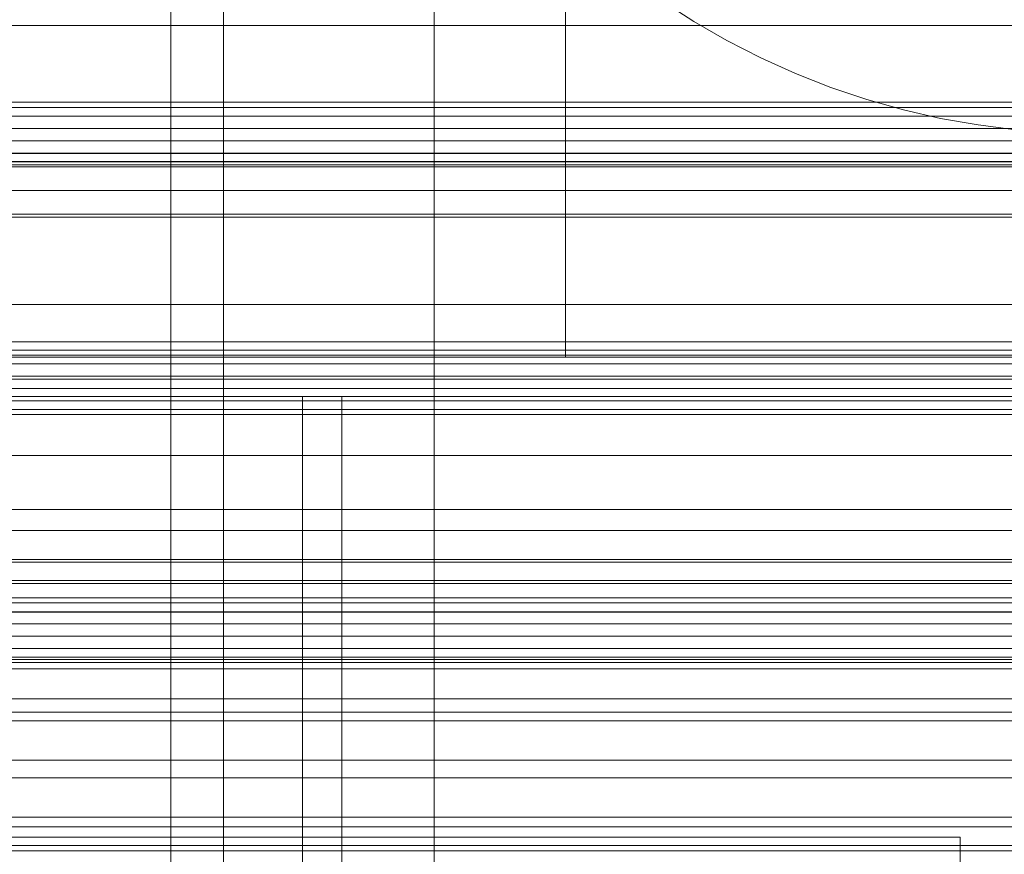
# Model space of a CAD drawing. Header units: millimetres. Extents: x -4395 to 65662, y -65530 to 6847.
# Tile 267 of 656: x 258 to 333, y -34887 to -34823. Entities that reach past the tile are written whole.
import ezdxf

# ---------------------------------------------------------------- set-up
doc = ezdxf.new("R2010")
doc.units = ezdxf.units.MM
for name, color, linetype, lineweight in [('COTAS_O', 1, 'Continuous', 0), ('frontal_C01', 7, 'Continuous', 0), ('frontal_C02', 7, 'Continuous', 0), ('frontal_C03', 7, 'Continuous', 0), ('frontal_C04', 7, 'Continuous', 0), ('frontal_C05', 7, 'Continuous', 0), ('frontal_mezcladora', 7, 'Continuous', 0), ('frontal_secador', 7, 'Continuous', 0)]:
    doc.layers.add(name, color=color, linetype=linetype, lineweight=lineweight)
doc.dimstyles.new('R19_100', dxfattribs={"dimtxt": 250, "dimasz": 150, "dimexe": 150, "dimexo": 80, "dimgap": 100, "dimtad": 1, "dimtih": 1, "dimtoh": 1, "dimdsep": 46, "dimcen": 0.09, "dimadec": 0, "dimazin": 0, "dimtfac": 1, "dimtdec": 4, "dimtofl": 0, "dimtmove": 0, "dimatfit": 3, "dimfxl": 1, "dimtolj": 1, "dimtzin": 0, "dimarcsym": 0})

# ---------------------------------------------------------------- blocks, each defined once
blk = doc.blocks.new('DIM_R33_47')
at = {"layer": 'COTAS_O'}
for p, q in [((-650, -34200), (-500, -34155)), ((650, -34200), (500, -34155)), ((-650, -34900), (-650, -34200)), ((-650, -34200), (650, -34200)), ((-650, -34200), (-500, -34245)), ((650, -34200), (500, -34245)), ((650, -34900), (650, -34200))]:
    blk.add_line(p, q, dxfattribs=at)
blk.add_text('1300 O', height=250, dxfattribs=at).set_placement((0, -34100))

msp = doc.modelspace()

# ---------------------------------------------------------------- linework, layer by layer
at = {"layer": 'frontal_C01'}
for p, q in [((-425, -34836.344), (425, -34836.344)), ((425, -34847.856), (-425, -34847.856)), ((425, -34850.682), (-425, -34850.682)), ((-425, -34862.194), (425, -34862.194))]:
    msp.add_line(p, q, dxfattribs=at)
at = {"layer": 'frontal_C02'}
for p, q in [((-550, -34834.141), (550, -34834.141)), ((-470, -34834.371), (470, -34834.371)), ((-550, -34838.141), (550, -34838.141)), ((470, -34838.371), (-470, -34838.371))]:
    msp.add_line(p, q, dxfattribs=at)
at = {"layer": 'frontal_C03'}
for p, q in [((1270, -34829.629), (-1230, -34829.629)), ((1270, -34830.015), (-1230, -34830.015)), ((1270, -34830.681), (-1230, -34830.681)), ((-1230, -34831.613), (1270, -34831.613)), ((1270, -34832.555), (-1230, -34832.555)), ((1270, -34833.487), (-1230, -34833.487)), ((1270, -34834.153), (-1230, -34834.153)), ((1270, -34834.54), (-1230, -34834.54)), ((1270, -34848.47), (-1230, -34848.47)), ((1270, -34848.856), (-1230, -34848.856)), ((1270, -34849.522), (-1230, -34849.522)), ((-1230, -34850.454), (1270, -34850.454)), ((1270, -34851.396), (-1230, -34851.396)), ((1270, -34852.328), (-1230, -34852.328)), ((1270, -34852.994), (-1230, -34852.994)), ((1270, -34853.381), (-1230, -34853.381)), ((-1500, -34860.603), (1540, -34860.603)), ((-1580, -34864.401), (1620, -34864.401)), ((1540, -34864.603), (-1500, -34864.603)), ((1270, -34867.311), (-1230, -34867.311)), ((1270, -34867.697), (-1230, -34867.697)), ((1620, -34868.401), (-1580, -34868.401)), ((1270, -34868.363), (-1230, -34868.363)), ((-1230, -34869.295), (1270, -34869.295)), ((1270, -34870.237), (-1230, -34870.237)), ((1270, -34871.169), (-1230, -34871.169)), ((1270, -34871.835), (-1230, -34871.835)), ((1270, -34872.222), (-1230, -34872.222)), ((1270, -34886.152), (-1230, -34886.152)), ((1270, -34886.538), (-1230, -34886.538))]:
    msp.add_line(p, q, dxfattribs=at)
at = {"layer": 'frontal_C04'}
for p, q in [((270, -35988), (270, -34765.256)), ((274, -35988), (274, -34765.256))]:
    msp.add_line(p, q, dxfattribs=at)
at = {"layer": 'frontal_C05'}
for p, q in [((300, -34849), (300, -34689)), ((290, -34992), (290, -34803.5)), ((309.757, -34823.491), (307.327, -34821.922)), ((312.261, -34824.937), (309.757, -34823.491)), ((314.835, -34826.256), (312.261, -34824.937)), ((317.471, -34827.446), (314.835, -34826.256)), ((320.163, -34828.502), (317.471, -34827.446)), ((322.904, -34829.423), (320.163, -34828.502)), ((325.688, -34830.206), (322.904, -34829.423)), ((328.508, -34830.85), (325.688, -34830.206)), ((331.356, -34831.352), (328.508, -34830.85)), ((334.225, -34831.712), (331.356, -34831.352)), ((-300, -34849), (340, -34849)), ((300, -34849), (375, -34849)), ((-300, -34852), (340, -34852)), ((280, -35988), (280, -34852)), ((280, -34852), (283, -34852)), ((340, -34852), (280, -34852)), ((283, -35988), (283, -34852)), ((283, -34852), (337, -34852)), ((250, -34885.5), (330, -34885.5)), ((283.532, -34885.5), (283.508, -34885.5)), ((283.573, -34885.5), (283.532, -34885.5)), ((283.57, -34885.5), (283.625, -34885.5)), ((283.629, -34885.5), (283.573, -34885.5)), ((283.625, -34885.5), (283.695, -34885.5)), ((283.701, -34885.5), (283.629, -34885.5)), ((283.695, -34885.5), (283.78, -34885.5)), ((283.789, -34885.5), (283.701, -34885.5)), ((283.78, -34885.5), (283.88, -34885.5)), ((283.892, -34885.5), (283.789, -34885.5)), ((283.88, -34885.5), (283.995, -34885.5)), ((284.01, -34885.5), (283.892, -34885.5)), ((283.995, -34885.5), (284.124, -34885.5)), ((284.144, -34885.5), (284.01, -34885.5)), ((284.124, -34885.5), (284.268, -34885.5)), ((284.292, -34885.5), (284.144, -34885.5)), ((284.268, -34885.5), (284.425, -34885.5)), ((284.454, -34885.5), (284.292, -34885.5)), ((284.425, -34885.5), (284.595, -34885.5)), ((284.629, -34885.5), (284.454, -34885.5)), ((284.595, -34885.5), (284.779, -34885.5)), ((284.819, -34885.5), (284.629, -34885.5)), ((284.779, -34885.5), (284.975, -34885.5)), ((285.021, -34885.5), (284.819, -34885.5)), ((284.975, -34885.5), (285.184, -34885.5)), ((285.235, -34885.5), (285.021, -34885.5)), ((285.184, -34885.5), (285.404, -34885.5)), ((285.461, -34885.5), (285.235, -34885.5)), ((285.404, -34885.5), (285.635, -34885.5)), ((285.699, -34885.5), (285.461, -34885.5)), ((285.635, -34885.5), (285.876, -34885.5)), ((285.947, -34885.5), (285.699, -34885.5)), ((285.876, -34885.5), (286.128, -34885.5)), ((286.206, -34885.5), (285.947, -34885.5)), ((286.128, -34885.5), (286.389, -34885.5)), ((286.473, -34885.5), (286.206, -34885.5)), ((286.389, -34885.5), (286.658, -34885.5)), ((286.75, -34885.5), (286.473, -34885.5)), ((286.658, -34885.5), (286.936, -34885.5)), ((287.035, -34885.5), (286.75, -34885.5)), ((286.936, -34885.5), (287.221, -34885.5)), ((287.327, -34885.5), (287.035, -34885.5)), ((287.221, -34885.5), (287.513, -34885.5)), ((287.625, -34885.5), (287.327, -34885.5)), ((287.513, -34885.5), (287.81, -34885.5)), ((287.93, -34885.5), (287.625, -34885.5)), ((287.81, -34885.5), (288.113, -34885.5)), ((288.24, -34885.5), (287.93, -34885.5)), ((288.113, -34885.5), (288.421, -34885.5)), ((288.554, -34885.5), (288.24, -34885.5)), ((288.421, -34885.5), (288.732, -34885.5)), ((288.871, -34885.5), (288.554, -34885.5)), ((288.732, -34885.5), (289.046, -34885.5)), ((289.192, -34885.5), (288.871, -34885.5)), ((289.046, -34885.5), (289.363, -34885.5)), ((289.514, -34885.5), (289.192, -34885.5)), ((289.363, -34885.5), (289.681, -34885.5)), ((289.838, -34885.5), (289.514, -34885.5)), ((289.681, -34885.5), (290, -34885.5)), ((290.162, -34885.5), (289.838, -34885.5)), ((290, -34885.5), (290.319, -34885.5)), ((290.486, -34885.5), (290.162, -34885.5)), ((290.319, -34885.5), (290.637, -34885.5)), ((290.808, -34885.5), (290.486, -34885.5)), ((290.637, -34885.5), (290.954, -34885.5)), ((291.129, -34885.5), (290.808, -34885.5)), ((290.954, -34885.5), (291.268, -34885.5)), ((291.446, -34885.5), (291.129, -34885.5)), ((291.268, -34885.5), (291.579, -34885.5)), ((291.76, -34885.5), (291.446, -34885.5)), ((291.579, -34885.5), (291.887, -34885.5)), ((292.07, -34885.5), (291.76, -34885.5)), ((291.887, -34885.5), (292.19, -34885.5)), ((292.375, -34885.5), (292.07, -34885.5)), ((292.19, -34885.5), (292.487, -34885.5)), ((292.673, -34885.5), (292.375, -34885.5)), ((292.487, -34885.5), (292.779, -34885.5)), ((292.965, -34885.5), (292.673, -34885.5)), ((292.779, -34885.5), (293.064, -34885.5)), ((293.25, -34885.5), (292.965, -34885.5)), ((293.064, -34885.5), (293.342, -34885.5)), ((293.527, -34885.5), (293.25, -34885.5)), ((293.342, -34885.5), (293.611, -34885.5)), ((293.794, -34885.5), (293.527, -34885.5)), ((293.611, -34885.5), (293.872, -34885.5)), ((294.053, -34885.5), (293.794, -34885.5)), ((293.872, -34885.5), (294.124, -34885.5)), ((294.301, -34885.5), (294.053, -34885.5)), ((294.124, -34885.5), (294.365, -34885.5)), ((294.539, -34885.5), (294.301, -34885.5)), ((294.365, -34885.5), (294.596, -34885.5)), ((294.765, -34885.5), (294.539, -34885.5)), ((294.596, -34885.5), (294.816, -34885.5)), ((294.979, -34885.5), (294.765, -34885.5)), ((294.816, -34885.5), (295.025, -34885.5)), ((295.181, -34885.5), (294.979, -34885.5)), ((295.025, -34885.5), (295.221, -34885.5)), ((295.371, -34885.5), (295.181, -34885.5)), ((295.221, -34885.5), (295.405, -34885.5)), ((295.546, -34885.5), (295.371, -34885.5)), ((295.405, -34885.5), (295.575, -34885.5)), ((295.708, -34885.5), (295.546, -34885.5)), ((295.575, -34885.5), (295.732, -34885.5)), ((295.856, -34885.5), (295.708, -34885.5)), ((295.732, -34885.5), (295.876, -34885.5)), ((295.99, -34885.5), (295.856, -34885.5)), ((295.876, -34885.5), (296.005, -34885.5)), ((296.108, -34885.5), (295.99, -34885.5)), ((296.005, -34885.5), (296.12, -34885.5)), ((296.211, -34885.5), (296.108, -34885.5)), ((296.12, -34885.5), (296.22, -34885.5)), ((296.299, -34885.5), (296.211, -34885.5)), ((296.22, -34885.5), (296.305, -34885.5)), ((296.371, -34885.5), (296.299, -34885.5)), ((296.305, -34885.5), (296.375, -34885.5)), ((296.427, -34885.5), (296.371, -34885.5)), ((296.375, -34885.5), (296.43, -34885.5)), ((296.468, -34885.5), (296.427, -34885.5)), ((296.492, -34885.5), (296.468, -34885.5)), ((330, -34893.5), (330, -34885.5))]:
    msp.add_line(p, q, dxfattribs=at)
at = {"layer": 'frontal_mezcladora'}
for p, q in [((190, -34823.787), (420, -34823.787)), ((190, -34833.519), (420, -34833.519)), ((420, -34845), (190, -34845)), ((190, -34856.481), (420, -34856.481)), ((190, -34866.213), (420, -34866.213)), ((190, -34872.716), (420, -34872.716)), ((-600, -34875), (600, -34875)), ((190, -34875), (420, -34875))]:
    msp.add_line(p, q, dxfattribs=at)
at = {"layer": 'frontal_secador'}
for p, q in [((-1250, -34866), (1250, -34866)), ((-1250, -34872), (1250, -34872)), ((-1250, -34875), (1250, -34875)), ((1250, -34876), (-1250, -34876)), ((-1250, -34876.659), (1250, -34876.659)), ((1250, -34879.659), (-1250, -34879.659)), ((-1250, -34881), (1250, -34881)), ((1250, -34884), (-1250, -34884)), ((-1250, -34884.728), (1250, -34884.728))]:
    msp.add_line(p, q, dxfattribs=at)

# ---------------------------------------------------------------- dimensions: what is measured, and where the dimension line sits
at = {"layer": 'COTAS_O'}
dim = msp.add_aligned_dim(p1=(-650, -34900), p2=(650, -34900), distance=700, text='<> O', dimstyle='R19_100', dxfattribs=at)
dim.commit()
dim.dimension.update_dxf_attribs({"geometry": 'DIM_R33_47', "text_midpoint": (0, -34200)})

doc.saveas('drawing.dxf')
